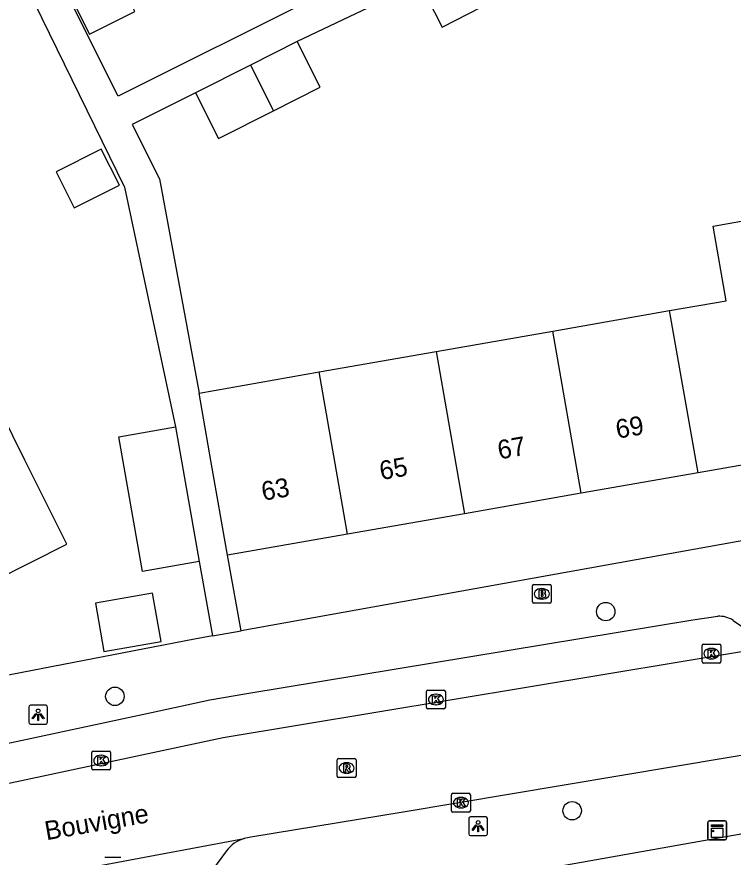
# Model space of a CAD drawing. Extents: x 157793 to 159380, y 380882 to 382313.
# Drawn here: x 158643.15 to 158681.21, y 381635.41 to 381680.04 of the extents above; entities that cross this region are included whole.
import ezdxf

# ---------------------------------------------------------------- set-up
doc = ezdxf.new("R2010")
doc.units = 0
for name, color, linetype in [('IMGEO_Boom', 7, 'Continuous'), ('IMGEO_Brandkraan', 7, 'Continuous'), ('IMGEO_Kast', 7, 'Continuous'), ('IMGEO_Kolk', 7, 'Continuous'), ('IMGEO_Lichtpunt', 7, 'Continuous'), ('IMGEO_Openbare_ruimte_label', 7, 'Continuous'), ('IMGEO_Pand', 7, 'Continuous'), ('IMGEO_Pand_nummerreeks', 7, 'Continuous'), ('IMGEO_Rijbaan_lokaal_open', 7, 'Continuous'), ('IMGEO_Rioolput', 7, 'Continuous'), ('IMGEO_Voetpad_open', 7, 'Continuous')]:
    doc.layers.add(name, color=color, linetype=linetype)

msp = doc.modelspace()

# ---------------------------------------------------------------- linework, layer by layer
at = {"layer": 'IMGEO_Boom'}
for centre in [(158674.437, 381648.449), (158648.357, 381643.95), (158672.651, 381637.873)]:
    msp.add_circle(centre, 0.489, dxfattribs=at)
at = {"layer": 'IMGEO_Brandkraan'}
for p, q in [((158670.539, 381648.964), (158670.539, 381649.816)), ((158670.614, 381649.89), (158671.466, 381649.89)), ((158671.027, 381649.67), (158671.052, 381649.67)), ((158671.54, 381649.816), (158671.54, 381648.964)), ((158671.466, 381648.89), (158670.614, 381648.89)), ((158671.05, 381649.11), (158671.025, 381649.11))]:
    msp.add_line(p, q, dxfattribs=at)
for points in [[(158670.539, 381648.964), (158670.539, 381649.816)], [(158670.614, 381649.89), (158671.466, 381649.89)], [(158671.54, 381649.816), (158671.54, 381648.964)], [(158670.887, 381649.59), (158670.887, 381649.19), (158671.1, 381649.19)], [(158671.118, 381649.59), (158670.887, 381649.59)], [(158671.066, 381649.509), (158671.012, 381649.509), (158671.012, 381649.433)], [(158671.012, 381649.433), (158671.065, 381649.433)], [(158671.074, 381649.357), (158671.012, 381649.357), (158671.012, 381649.276)], [(158671.012, 381649.276), (158671.074, 381649.276)], [(158671.466, 381648.89), (158670.614, 381648.89)]]:
    msp.add_lwpolyline(points, dxfattribs=at)
for centre, radius, start, end in [((158670.616, 381649.814), 0.0765, 91.552, 178.448), ((158670.616, 381649.814), 0.0765, 91.552, 178.448), ((158671.464, 381649.814), 0.0765, 1.552, 88.448), ((158671.464, 381649.814), 0.0765, 1.552, 88.448), ((158671.067, 381649.471), 0.0379, 267.8285, 90.9355), ((158671.075, 381649.316), 0.0404, 269.8759, 90.5077), ((158671.106, 381649.441), 0.251, 268.6676, 293.5347), ((158671.122, 381649.445), 0.145, 59.4692, 91.5367), ((158671.147, 381649.492), 0.0922, 285.5137, 58.1501), ((158671.152, 381649.3), 0.105, 301.3115, 78.989), ((158670.616, 381648.966), 0.0765, 181.552, 268.448), ((158670.616, 381648.966), 0.0765, 181.552, 268.448), ((158671.464, 381648.966), 0.0765, 271.552, 358.448), ((158671.464, 381648.966), 0.0765, 271.552, 358.448)]:
    msp.add_arc(centre, radius, start, end, dxfattribs=at)
for centre, major_axis, ratio, start_param, end_param in [((158671.026, 381649.39), (-0.387, 0.002), 0.722429, 4.712389, 7.853982), ((158671.051, 381649.39), (-0.39, 0.002), 0.717154, 1.570796, 4.712389)]:
    msp.add_ellipse(centre, major_axis=major_axis, ratio=ratio, start_param=start_param, end_param=end_param, dxfattribs=at)
at = {"layer": 'IMGEO_Kast'}
for p, q in [((158679.853, 381636.408), (158679.853, 381637.249)), ((158679.853, 381637.249), (158679.853, 381636.408)), ((158679.928, 381637.333), (158680.769, 381637.333)), ((158680.769, 381637.333), (158679.928, 381637.333)), ((158680.853, 381637.258), (158680.853, 381636.417)), ((158680.853, 381636.417), (158680.853, 381637.258)), ((158680.778, 381636.333), (158679.937, 381636.333)), ((158679.937, 381636.333), (158680.778, 381636.333))]:
    msp.add_line(p, q, dxfattribs=at)
for points in [[(158680.048, 381637.123), (158680.648, 381637.123), (158680.648, 381637.038), (158680.048, 381637.038), (158680.048, 381637.123)], [(158680.048, 381636.948), (158680.648, 381636.948), (158680.648, 381636.459), (158680.048, 381636.459), (158680.048, 381636.948)]]:
    msp.add_lwpolyline(points, dxfattribs=at)
msp.add_circle((158680.132, 381636.797), 0.0377, dxfattribs=at)
for centre, start, end in [((158679.931, 381637.255), 92.4484, 184.2845), ((158679.931, 381637.255), 92.4484, 184.2845), ((158680.775, 381637.255), 2.4484, 94.2845), ((158680.775, 381637.255), 2.4484, 94.2845), ((158679.931, 381636.411), 182.4484, 274.2845), ((158679.931, 381636.411), 182.4484, 274.2845), ((158680.775, 381636.411), 272.4484, 4.2845), ((158680.775, 381636.411), 272.4484, 4.2845)]:
    msp.add_arc(centre, 0.0779, start, end, dxfattribs=at)
at = {"layer": 'IMGEO_Kolk'}
for p, q in [((158679.549, 381645.792), (158679.549, 381646.644)), ((158679.624, 381646.718), (158680.476, 381646.718)), ((158680.037, 381646.498), (158680.062, 381646.498)), ((158680.55, 381646.644), (158680.55, 381645.792)), ((158680.476, 381645.718), (158679.624, 381645.718)), ((158680.06, 381645.938), (158680.035, 381645.938)), ((158664.988, 381644.282), (158665.84, 381644.282)), ((158664.913, 381643.356), (158664.913, 381644.208)), ((158665.401, 381644.062), (158665.426, 381644.062)), ((158665.914, 381644.208), (158665.914, 381643.356)), ((158665.424, 381643.502), (158665.399, 381643.502)), ((158665.84, 381643.282), (158664.988, 381643.282)), ((158647.133, 381640.114), (158647.133, 381640.966)), ((158647.208, 381641.04), (158648.06, 381641.04)), ((158647.621, 381640.82), (158647.646, 381640.82)), ((158648.134, 381640.966), (158648.134, 381640.114)), ((158647.644, 381640.26), (158647.619, 381640.26)), ((158648.06, 381640.04), (158647.208, 381640.04)), ((158666.241, 381637.874), (158666.241, 381638.726)), ((158666.316, 381638.8), (158667.168, 381638.8)), ((158666.729, 381638.58), (158666.754, 381638.58)), ((158667.242, 381638.726), (158667.242, 381637.874)), ((158666.752, 381638.02), (158666.727, 381638.02)), ((158667.168, 381637.8), (158666.316, 381637.8)), ((158647.831, 381635.407), (158648.683, 381635.407))]:
    msp.add_line(p, q, dxfattribs=at)
for points in [[(158679.549, 381645.792), (158679.549, 381646.644)], [(158679.624, 381646.718), (158680.476, 381646.718)], [(158680.55, 381646.644), (158680.55, 381645.792)], [(158679.87, 381646.418), (158679.993, 381646.418), (158679.993, 381646.267), (158680.123, 381646.418), (158680.287, 381646.418), (158680.141, 381646.267), (158680.294, 381646.018), (158680.142, 381646.018), (158680.057, 381646.182), (158679.993, 381646.115), (158679.993, 381646.018), (158679.87, 381646.018), (158679.87, 381646.418)], [(158680.476, 381645.718), (158679.624, 381645.718)], [(158664.988, 381644.282), (158665.84, 381644.282)], [(158664.913, 381643.356), (158664.913, 381644.208)], [(158665.234, 381643.982), (158665.357, 381643.982), (158665.357, 381643.831), (158665.487, 381643.982), (158665.651, 381643.982), (158665.505, 381643.831), (158665.658, 381643.582), (158665.506, 381643.582), (158665.421, 381643.746), (158665.357, 381643.679), (158665.357, 381643.582), (158665.234, 381643.582), (158665.234, 381643.982)], [(158665.914, 381644.208), (158665.914, 381643.356)], [(158665.84, 381643.282), (158664.988, 381643.282)], [(158647.133, 381640.114), (158647.133, 381640.966)], [(158647.208, 381641.04), (158648.06, 381641.04)], [(158647.454, 381640.74), (158647.577, 381640.74), (158647.577, 381640.589), (158647.707, 381640.74), (158647.871, 381640.74), (158647.725, 381640.589), (158647.878, 381640.34), (158647.726, 381640.34), (158647.641, 381640.504), (158647.577, 381640.437), (158647.577, 381640.34), (158647.454, 381640.34), (158647.454, 381640.74)], [(158648.134, 381640.966), (158648.134, 381640.114)], [(158648.06, 381640.04), (158647.208, 381640.04)], [(158666.241, 381637.874), (158666.241, 381638.726)], [(158666.316, 381638.8), (158667.168, 381638.8)], [(158666.562, 381638.5), (158666.685, 381638.5), (158666.685, 381638.349), (158666.815, 381638.5), (158666.979, 381638.5), (158666.833, 381638.349), (158666.986, 381638.1), (158666.834, 381638.1), (158666.749, 381638.264), (158666.685, 381638.197), (158666.685, 381638.1), (158666.562, 381638.1), (158666.562, 381638.5)], [(158667.242, 381638.726), (158667.242, 381637.874)], [(158667.168, 381637.8), (158666.316, 381637.8)], [(158647.831, 381635.407), (158648.683, 381635.407)]]:
    msp.add_lwpolyline(points, dxfattribs=at)
for centre, start, end in [((158679.626, 381646.642), 91.552, 178.448), ((158679.626, 381646.642), 91.552, 178.448), ((158680.474, 381646.642), 1.552, 88.448), ((158680.474, 381646.642), 1.552, 88.448), ((158679.626, 381645.794), 181.552, 268.448), ((158679.626, 381645.794), 181.552, 268.448), ((158680.474, 381645.794), 271.552, 358.448), ((158680.474, 381645.794), 271.552, 358.448), ((158664.99, 381644.206), 91.552, 178.448), ((158664.99, 381644.206), 91.552, 178.448), ((158665.838, 381644.206), 1.552, 88.448), ((158665.838, 381644.206), 1.552, 88.448), ((158664.99, 381643.358), 181.552, 268.448), ((158664.99, 381643.358), 181.552, 268.448), ((158665.838, 381643.358), 271.552, 358.448), ((158665.838, 381643.358), 271.552, 358.448), ((158647.21, 381640.964), 91.552, 178.448), ((158647.21, 381640.964), 91.552, 178.448), ((158648.058, 381640.964), 1.552, 88.448), ((158648.058, 381640.964), 1.552, 88.448), ((158647.21, 381640.116), 181.552, 268.448), ((158647.21, 381640.116), 181.552, 268.448), ((158648.058, 381640.116), 271.552, 358.448), ((158648.058, 381640.116), 271.552, 358.448), ((158666.318, 381638.724), 91.552, 178.448), ((158666.318, 381638.724), 91.552, 178.448), ((158667.166, 381638.724), 1.552, 88.448), ((158667.166, 381638.724), 1.552, 88.448), ((158666.318, 381637.876), 181.552, 268.448), ((158666.318, 381637.876), 181.552, 268.448), ((158667.166, 381637.876), 271.552, 358.448), ((158667.166, 381637.876), 271.552, 358.448)]:
    msp.add_arc(centre, 0.0765, start, end, dxfattribs=at)
for centre, major_axis, ratio, start_param, end_param in [((158680.036, 381646.218), (-0.387, 0.002), 0.722429, 4.712389, 7.853982), ((158680.061, 381646.218), (-0.39, 0.002), 0.717154, 1.570796, 4.712389), ((158665.4, 381643.782), (-0.387, 0.002), 0.722429, 4.712389, 7.853982), ((158665.425, 381643.782), (-0.39, 0.002), 0.717154, 1.570796, 4.712389), ((158647.62, 381640.54), (-0.387, 0.002), 0.722429, 4.712389, 7.853982), ((158647.645, 381640.54), (-0.39, 0.002), 0.717154, 1.570796, 4.712389), ((158666.728, 381638.3), (-0.387, 0.002), 0.722429, 4.712389, 7.853982), ((158666.753, 381638.3), (-0.39, 0.002), 0.717154, 1.570796, 4.712389)]:
    msp.add_ellipse(centre, major_axis=major_axis, ratio=ratio, start_param=start_param, end_param=end_param, dxfattribs=at)
at = {"layer": 'IMGEO_Lichtpunt'}
for p, q in [((158643.783, 381643.379), (158643.783, 381642.572)), ((158643.783, 381643.379), (158643.783, 381642.572)), ((158644.685, 381643.474), (158643.877, 381643.474)), ((158644.685, 381643.474), (158643.877, 381643.474)), ((158644.779, 381642.572), (158644.779, 381643.379)), ((158644.779, 381642.572), (158644.779, 381643.379)), ((158643.877, 381642.478), (158644.685, 381642.478)), ((158643.877, 381642.478), (158644.685, 381642.478)), ((158667.156, 381637.454), (158667.156, 381636.647)), ((158667.156, 381637.454), (158667.156, 381636.647)), ((158668.058, 381637.549), (158667.25, 381637.549)), ((158668.058, 381637.549), (158667.25, 381637.549)), ((158668.152, 381636.647), (158668.152, 381637.454)), ((158668.152, 381636.647), (158668.152, 381637.454)), ((158667.25, 381636.553), (158668.058, 381636.553)), ((158667.25, 381636.553), (158668.058, 381636.553))]:
    msp.add_line(p, q, dxfattribs=at)
for points in [[(158644.157, 381643.043), (158644.196, 381643.015), (158644.008, 381642.753), (158643.97, 381642.78), (158644.157, 381643.043)], [(158644.259, 381642.995), (158644.306, 381642.995), (158644.306, 381642.673), (158644.259, 381642.673), (158644.259, 381642.995)], [(158644.369, 381643.015), (158644.407, 381643.042), (158644.594, 381642.78), (158644.555, 381642.752), (158644.369, 381643.015)], [(158667.53, 381637.118), (158667.569, 381637.09), (158667.381, 381636.828), (158667.343, 381636.855), (158667.53, 381637.118)], [(158667.742, 381637.09), (158667.78, 381637.117), (158667.967, 381636.855), (158667.928, 381636.827), (158667.742, 381637.09)], [(158667.632, 381637.07), (158667.679, 381637.07), (158667.679, 381636.748), (158667.632, 381636.748), (158667.632, 381637.07)]]:
    msp.add_lwpolyline(points, dxfattribs=at)
for centre in [(158644.282, 381643.177), (158667.655, 381637.252)]:
    msp.add_circle(centre, 0.0994, dxfattribs=at)
for centre, start, end in [((158643.877, 381643.379), 90, 180), ((158643.877, 381643.379), 90, 180), ((158644.685, 381643.379), 0, 90), ((158644.685, 381643.379), 0, 90), ((158643.877, 381642.572), 180, 270), ((158643.877, 381642.572), 180, 270), ((158644.685, 381642.572), 270, 0), ((158644.685, 381642.572), 270, 360), ((158667.25, 381637.454), 90, 180), ((158667.25, 381637.454), 90, 180), ((158668.058, 381637.454), 0, 90), ((158668.058, 381637.454), 0, 90), ((158667.25, 381636.647), 180, 270), ((158667.25, 381636.647), 180, 270), ((158668.058, 381636.647), 270, 0), ((158668.058, 381636.647), 270, 360)]:
    msp.add_arc(centre, 0.0946, start, end, dxfattribs=at)
at = {"layer": 'IMGEO_Pand'}
for points in [[(158645.682, 381681.779), (158647.019, 381679.114), (158649.421, 381680.32), (158648.084, 381682.985)], [(158664.546, 381681.853), (158665.737, 381679.495), (158668.55, 381680.917)], [(158658.044, 381678.727), (158655.565, 381677.476)], [(158656.785, 381675.046), (158659.27, 381676.301), (158658.044, 381678.727)], [(158655.565, 381677.476), (158652.64, 381675.998)], [(158655.565, 381677.476), (158656.785, 381675.046)], [(158652.64, 381675.998), (158653.865, 381673.572), (158656.785, 381675.046)], [(158645.236, 381671.807), (158646.203, 381669.895), (158648.598, 381671.105), (158647.632, 381673.017), (158645.236, 381671.807)], [(158677.829, 381664.434), (158680.83, 381664.959), (158680.136, 381668.921), (158684.841, 381669.744)], [(158685.579, 381665.529), (158684.25, 381665.296), (158685.713, 381656.933), (158679.337, 381655.817)], [(158671.624, 381663.348), (158677.829, 381664.434)], [(158679.337, 381655.817), (158677.829, 381664.434)], [(158665.418, 381662.261), (158671.624, 381663.348)], [(158673.132, 381654.731), (158671.624, 381663.348)], [(158659.212, 381661.175), (158665.418, 381662.261)], [(158665.418, 381662.261), (158666.926, 381653.645)], [(158652.836, 381660.059), (158659.212, 381661.175)], [(158660.72, 381652.559), (158659.212, 381661.175)], [(158630.884, 381655.297), (158632.41, 381652.253), (158630.194, 381651.143), (158633.168, 381645.21), (158635.416, 381646.336), (158635.224, 381646.721), (158637.368, 381647.795), (158636.136, 381650.254), (158638.728, 381651.554), (158639.959, 381649.095), (158645.814, 381652.031), (158643.574, 381656.501), (158641.639, 381660.363)], [(158654.344, 381651.443), (158653.482, 381656.369), (158652.836, 381660.059)], [(158652.84, 381651.104), (158649.818, 381650.575), (158648.565, 381657.734), (158651.586, 381658.263)], [(158651.586, 381658.263), (158652.84, 381651.104)], [(158679.337, 381655.817), (158673.132, 381654.731)], [(158673.132, 381654.731), (158666.926, 381653.645)], [(158666.926, 381653.645), (158660.72, 381652.559)], [(158660.72, 381652.559), (158654.344, 381651.443)], [(158647.326, 381648.891), (158647.774, 381646.332), (158650.81, 381646.864), (158650.362, 381649.422), (158647.326, 381648.891)]]:
    msp.add_lwpolyline(points, dxfattribs=at)
at = {"layer": 'IMGEO_Rijbaan_lokaal_open'}
for points in [[(158683.241, 381646.616), (158682.493, 381646.463), (158654.114, 381641.751), (158630.746, 381636.764)], [(158683.735, 381641.163), (158663.674, 381637.805), (158655.574, 381636.473), (158655.234, 381636.396)], [(158631.981, 381632.025), (158634.223, 381632.477), (158655.234, 381636.396)]]:
    msp.add_lwpolyline(points, dxfattribs=at)
at = {"layer": 'IMGEO_Rioolput'}
for p, q in [((158660.167, 381639.718), (158660.167, 381640.57)), ((158660.242, 381640.644), (158661.094, 381640.644)), ((158660.655, 381640.424), (158660.68, 381640.424)), ((158661.168, 381640.57), (158661.168, 381639.718)), ((158660.678, 381639.864), (158660.653, 381639.864)), ((158661.094, 381639.644), (158660.242, 381639.644))]:
    msp.add_line(p, q, dxfattribs=at)
for points in [[(158660.167, 381639.718), (158660.167, 381640.57)], [(158660.242, 381640.644), (158661.094, 381640.644)], [(158660.756, 381640.342), (158660.504, 381640.344), (158660.504, 381639.944)], [(158660.682, 381640.263), (158660.628, 381640.263), (158660.628, 381640.182)], [(158661.168, 381640.57), (158661.168, 381639.718)], [(158660.504, 381639.944), (158660.628, 381639.944), (158660.628, 381640.106), (158660.639, 381640.106)], [(158660.628, 381640.182), (158660.68, 381640.182)], [(158660.686, 381640.077), (158660.757, 381639.944), (158660.897, 381639.944), (158660.832, 381640.07)], [(158661.094, 381639.644), (158660.242, 381639.644)]]:
    msp.add_lwpolyline(points, dxfattribs=at)
for centre, radius, start, end in [((158660.244, 381640.568), 0.0765, 91.552, 178.448), ((158660.244, 381640.568), 0.0765, 91.552, 178.448), ((158660.688, 381640.167), 0.0964, 77.0061, 93.1865), ((158660.702, 381640.224), 0.0378, 276.6634, 79.6772), ((158660.755, 381640.232), 0.109, 350.3612, 89.416), ((158661.092, 381640.568), 0.0765, 1.552, 88.448), ((158661.092, 381640.568), 0.0765, 1.552, 88.448), ((158660.638, 381640.053), 0.0533, 26.0293, 88.6989), ((158660.664, 381640.371), 0.19, 274.7715, 282.9687), ((158660.753, 381640.232), 0.112, 277.5842, 350.9817), ((158660.737, 381640.017), 0.108, 29.5134, 73.7905), ((158660.244, 381639.72), 0.0765, 181.552, 268.448), ((158660.244, 381639.72), 0.0765, 181.552, 268.448), ((158661.092, 381639.72), 0.0765, 271.552, 358.448), ((158661.092, 381639.72), 0.0765, 271.552, 358.448)]:
    msp.add_arc(centre, radius, start, end, dxfattribs=at)
for centre, major_axis, ratio, start_param, end_param in [((158660.654, 381640.144), (-0.387, 0.002), 0.722429, 4.712389, 7.853982), ((158660.679, 381640.144), (-0.39, 0.002), 0.717154, 1.570796, 4.712389)]:
    msp.add_ellipse(centre, major_axis=major_axis, ratio=ratio, start_param=start_param, end_param=end_param, dxfattribs=at)
at = {"layer": 'IMGEO_Voetpad_open'}
for points in [[(158663.399, 381683.267), (158650.616, 381676.871), (158648.53, 381675.827), (158645.589, 381681.705), (158636.265, 381700.34), (158638.194, 381701.307), (158637.428, 381702.835)], [(158623.303, 381693.842), (158634.853, 381699.632), (158648.862, 381670.999), (158651.586, 381658.263)], [(158664.546, 381681.853), (158663.907, 381681.53), (158658.044, 381678.727)], [(158652.64, 381675.998), (158652.173, 381675.762), (158649.285, 381674.317), (158650.727, 381671.437), (158652.836, 381660.059)], [(158685.319, 381652.867), (158655.065, 381647.429)], [(158655.065, 381647.429), (158654.344, 381651.443)], [(158652.84, 381651.104), (158653.549, 381647.157)], [(158632.849, 381639.356), (158650.311, 381643.096), (158653.402, 381643.762), (158655.375, 381644.093), (158679.069, 381648.011), (158680.39, 381648.199)], [(158681.205, 381647.986), (158683.241, 381646.616)], [(158653.549, 381647.157), (158655.065, 381647.429)], [(158653.549, 381647.157), (158652.596, 381646.986), (158625.559, 381641.758)], [(158699.759, 381639.845), (158665.079, 381633.692), (158665.316, 381632.161)], [(158654.282, 381635.739), (158653.104, 381634.139)]]:
    msp.add_lwpolyline(points, dxfattribs=at)
for centre, radius, start, end in [((158680.475, 381646.858), 1.344, 57.0869, 93.6198), ((158655.728, 381634.662), 1.803, 105.9003, 143.3208)]:
    msp.add_arc(centre, radius, start, end, dxfattribs=at)

# ---------------------------------------------------------------- texts
at = {"layer": 'IMGEO_Openbare_ruimte_label'}
msp.add_text('Bouvigne', height=1, rotation=9.9051, dxfattribs=at).set_placement((158644.724, 381636.306))
at = {"layer": 'IMGEO_Pand_nummerreeks'}
for s, p in [('69', (158675.054, 381657.627)), ('67', (158668.781, 381656.529)), ('65', (158662.507, 381655.431)), ('63', (158656.233, 381654.333))]:
    msp.add_text(s, height=1, rotation=9.927, dxfattribs=at).set_placement(p)

doc.saveas('drawing.dxf')
